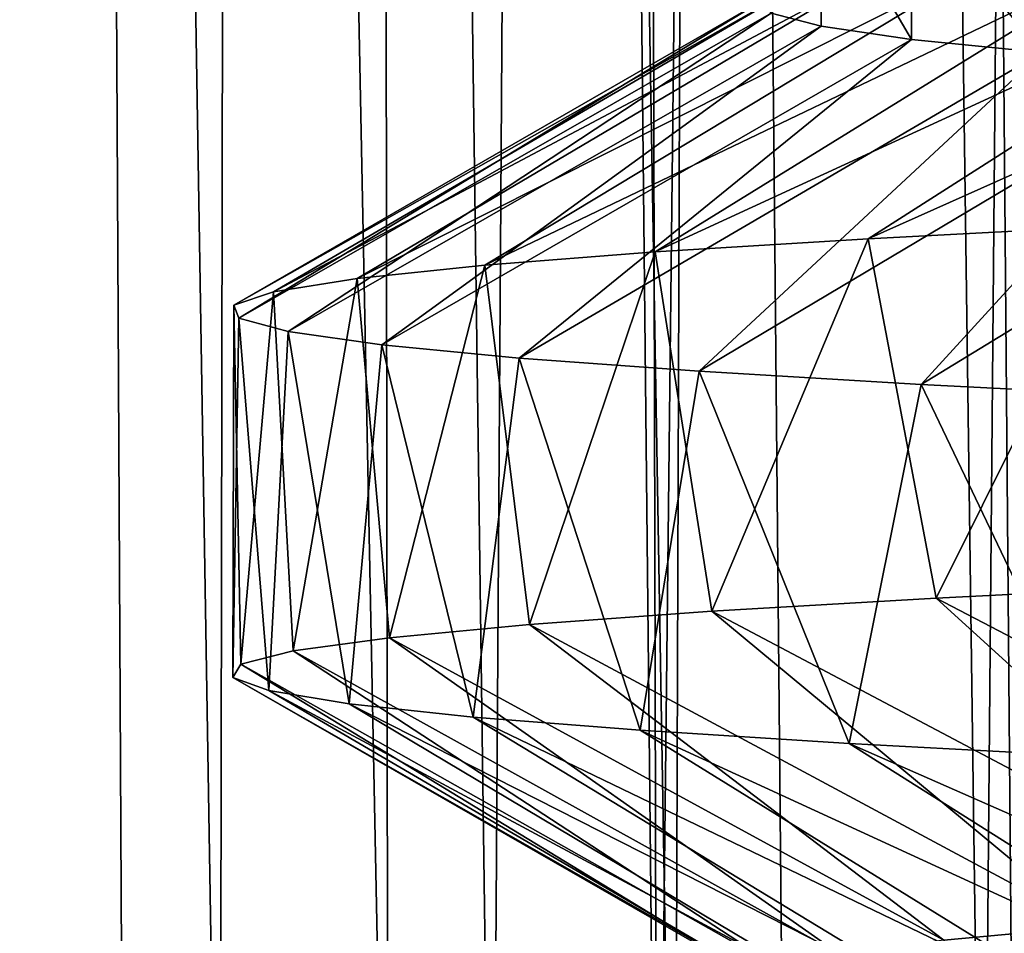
# Model space of a CAD drawing. Header units: millimetres. Extents: x -39.5 to 39.5, y -2 to 94.9.
# Tile 415 of 656: x -14.7 to -13, y 39.3 to 41. Entities that reach past the tile are written whole.
import ezdxf

# ---------------------------------------------------------------- set-up
doc = ezdxf.new("R2010")
doc.units = ezdxf.units.MM
doc.header["$LTSCALE"] = 65.185185
for name, color, linetype in [('12', 7, 'CONTINUOUS'), ('169', 7, 'CONTINUOUS'), ('17', 7, 'CONTINUOUS'), ('170', 7, 'CONTINUOUS'), ('171', 7, 'CONTINUOUS'), ('43', 7, 'CONTINUOUS'), ('56', 7, 'CONTINUOUS'), ('62', 7, 'CONTINUOUS')]:
    doc.layers.add(name, color=color, linetype=linetype)

msp = doc.modelspace()

# ---------------------------------------------------------------- linework, layer by layer
at = {"layer": '12', "color": 7, "linetype": 'Continuous'}
for points in [[(-14.8985, 71, -8.383), (-14.3151, 71, -9.3443), (-14.369, 38.2974, -8.7193), (-14.8985, 71, -8.383)], [(-14.8155, 38.2974, -7.9371), (-14.8985, 71, -8.383), (-14.369, 38.2974, -8.7193), (-14.8155, 38.2974, -7.9371)], [(-14.715, 71, 8.701), (-14.5398, 38.2987, 8.4314), (-14.0675, 38.2974, 9.1979), (-14.715, 71, 8.701)], [(-14.1112, 71, 9.6496), (-14.715, 71, 8.701), (-14.0675, 38.2974, 9.1979), (-14.1112, 71, 9.6496)], [(-14.369, 38.2974, -8.7193), (-14.3151, 71, -9.3443), (-13.8813, 38.2974, -9.4765), (-14.369, 38.2974, -8.7193)], [(-14.3151, 71, -9.3443), (-13.6698, 71, -10.2652), (-13.8813, 38.2974, -9.4765), (-14.3151, 71, -9.3443)], [(-13.4463, 71, 10.5564), (-14.1112, 71, 9.6496), (-13.5547, 38.2974, 9.9382), (-13.4463, 71, 10.5564)], [(-13.5547, 38.2974, 9.9382), (-14.1112, 71, 9.6496), (-14.0675, 38.2974, 9.1979), (-13.5547, 38.2974, 9.9382)], [(-13.6698, 71, -10.2652), (-13.3538, 38.2987, -10.2065), (-13.8813, 38.2974, -9.4765), (-13.6698, 71, -10.2652)], [(-13.0028, 38.2974, 10.65), (-13.4463, 71, 10.5564), (-13.5547, 38.2974, 9.9382), (-13.0028, 38.2974, 10.65)], [(-12.7232, 71, 11.4175), (-13.4463, 71, 10.5564), (-13.0028, 38.2974, 10.65), (-12.7232, 71, 11.4175)], [(-12.4134, 38.2987, 11.3315), (-12.7232, 71, 11.4175), (-13.0028, 38.2974, 10.65), (-12.4134, 38.2987, 11.3315)]]:
    msp.add_3dface(points, dxfattribs=at)
at = {"layer": '169', "color": 7, "linetype": 'Continuous'}
for points in [[(-12.3519, 41.1113, 5.1953), (-11.9311, 41.135, 6.0999), (-13.2084, 40.5639, 5.609), (-12.3519, 41.1113, 5.1953)], [(-13.2084, 40.5639, 5.609), (-11.9311, 41.135, 6.0999), (-12.7541, 40.5877, 6.5769), (-13.2084, 40.5639, 5.609)], [(-12.704, 41.0876, 4.2624), (-12.3519, 41.1113, 5.1953), (-13.5894, 40.5402, 4.6099), (-12.704, 41.0876, 4.2624)], [(-13.5894, 40.5402, 4.6099), (-12.3519, 41.1113, 5.1953), (-13.2084, 40.5639, 5.609), (-13.5894, 40.5402, 4.6099)], [(-12.9878, 41.0638, 3.2981), (-12.704, 41.0876, 4.2624), (-13.8949, 40.5165, 3.5852), (-12.9878, 41.0638, 3.2981)], [(-13.8949, 40.5165, 3.5852), (-12.704, 41.0876, 4.2624), (-13.5894, 40.5402, 4.6099), (-13.8949, 40.5165, 3.5852)], [(-13.1995, 41.0397, 2.3094), (-12.9878, 41.0638, 3.2981), (-14.1233, 40.4928, 2.5407), (-13.1995, 41.0397, 2.3094)], [(-14.1233, 40.4928, 2.5407), (-12.9878, 41.0638, 3.2981), (-13.8949, 40.5165, 3.5852), (-14.1233, 40.4928, 2.5407)], [(-13.3359, 41.0157, 1.3093), (-13.1995, 41.0397, 2.3094), (-14.2733, 40.469, 1.482), (-13.3359, 41.0157, 1.3093)], [(-14.2733, 40.469, 1.482), (-13.1995, 41.0397, 2.3094), (-14.1233, 40.4928, 2.5407), (-14.2733, 40.469, 1.482)], [(-13.3965, 40.9918, 0.3042), (-13.3359, 41.0157, 1.3093), (-14.344, 40.4453, 0.4151), (-13.3965, 40.9918, 0.3042)], [(-14.344, 40.4453, 0.4151), (-13.3359, 41.0157, 1.3093), (-14.2733, 40.469, 1.482), (-14.344, 40.4453, 0.4151)], [(-14.3351, 40.4216, -0.6541), (-13.3965, 40.9918, 0.3042), (-14.344, 40.4453, 0.4151), (-14.3351, 40.4216, -0.6541)], [(-13.3817, 40.968, -0.6996), (-13.3965, 40.9918, 0.3042), (-14.3351, 40.4216, -0.6541), (-13.3817, 40.968, -0.6996)], [(-14.2466, 40.3979, -1.7197), (-13.3817, 40.968, -0.6996), (-14.3351, 40.4216, -0.6541), (-14.2466, 40.3979, -1.7197)], [(-13.2926, 40.9443, -1.6933), (-13.3817, 40.968, -0.6996), (-14.2466, 40.3979, -1.7197), (-13.2926, 40.9443, -1.6933)], [(-14.079, 40.3741, -2.7757), (-13.2926, 40.9443, -1.6933), (-14.2466, 40.3979, -1.7197), (-14.079, 40.3741, -2.7757)], [(-13.1308, 40.9207, -2.6726), (-13.2926, 40.9443, -1.6933), (-14.079, 40.3741, -2.7757), (-13.1308, 40.9207, -2.6726)], [(-13.8332, 40.3504, -3.8164), (-13.1308, 40.9207, -2.6726), (-14.079, 40.3741, -2.7757), (-13.8332, 40.3504, -3.8164)], [(-12.8968, 40.8971, -3.6376), (-13.1308, 40.9207, -2.6726), (-13.8332, 40.3504, -3.8164), (-12.8968, 40.8971, -3.6376)], [(-13.5106, 40.3267, -4.8358), (-12.8968, 40.8971, -3.6376), (-13.8332, 40.3504, -3.8164), (-13.5106, 40.3267, -4.8358)], [(-12.5919, 40.8735, -4.5829), (-12.8968, 40.8971, -3.6376), (-13.5106, 40.3267, -4.8358), (-12.5919, 40.8735, -4.5829)], [(-13.1131, 40.303, -5.8284), (-12.5919, 40.8735, -4.5829), (-13.5106, 40.3267, -4.8358), (-13.1131, 40.303, -5.8284)], [(-12.2173, 40.8499, -5.5042), (-12.5919, 40.8735, -4.5829), (-13.1131, 40.303, -5.8284), (-12.2173, 40.8499, -5.5042)], [(-12.6427, 40.2793, -6.7886), (-12.2173, 40.8499, -5.5042), (-13.1131, 40.303, -5.8284), (-12.6427, 40.2793, -6.7886)]]:
    msp.add_3dface(points, dxfattribs=at)
at = {"layer": '17', "color": 7, "linetype": 'Continuous'}
for points in [[(-13.2926, 40.9443, -1.6933), (-13.2931, 41.1974, -1.6894), (-13.3817, 40.968, -0.6996), (-13.2926, 40.9443, -1.6933)], [(-13.1299, 41.1736, -2.6766), (-13.2931, 41.1974, -1.6894), (-13.1308, 40.9207, -2.6726), (-13.1299, 41.1736, -2.6766)], [(-13.1308, 40.9207, -2.6726), (-13.2931, 41.1974, -1.6894), (-13.2926, 40.9443, -1.6933), (-13.1308, 40.9207, -2.6726)], [(-12.8968, 40.8971, -3.6376), (-13.1299, 41.1736, -2.6766), (-13.1308, 40.9207, -2.6726), (-12.8968, 40.8971, -3.6376)], [(-12.8943, 41.1499, -3.6464), (-13.1299, 41.1736, -2.6766), (-12.8968, 40.8971, -3.6376), (-12.8943, 41.1499, -3.6464)], [(-13.0726, 39.3081, 2.9438), (-12.8077, 39.3326, 3.9399), (-12.9449, 39.0678, 3.4628), (-13.0726, 39.3081, 2.9438)]]:
    msp.add_3dface(points, dxfattribs=at)
at = {"layer": '170', "color": 7, "linetype": 'Continuous'}
for points in [[(-13.2084, 40.5639, 5.609), (-12.7541, 40.5877, 6.5769), (-13.0867, 39.9207, 5.8872), (-13.2084, 40.5639, 5.609)], [(-13.0867, 39.9207, 5.8872), (-12.7541, 40.5877, 6.5769), (-12.613, 39.9444, 6.8435), (-13.0867, 39.9207, 5.8872)], [(-13.5894, 40.5402, 4.6099), (-13.2084, 40.5639, 5.609), (-13.4881, 39.897, 4.8984), (-13.5894, 40.5402, 4.6099)], [(-13.4881, 39.897, 4.8984), (-13.2084, 40.5639, 5.609), (-13.0867, 39.9207, 5.8872), (-13.4881, 39.897, 4.8984)], [(-13.8949, 40.5165, 3.5852), (-13.5894, 40.5402, 4.6099), (-13.8148, 39.8733, 3.8824), (-13.8949, 40.5165, 3.5852)], [(-13.8148, 39.8733, 3.8824), (-13.5894, 40.5402, 4.6099), (-13.4881, 39.897, 4.8984), (-13.8148, 39.8733, 3.8824)], [(-14.1233, 40.4928, 2.5407), (-13.8949, 40.5165, 3.5852), (-14.0651, 39.8496, 2.845), (-14.1233, 40.4928, 2.5407)], [(-14.0651, 39.8496, 2.845), (-13.8949, 40.5165, 3.5852), (-13.8148, 39.8733, 3.8824), (-14.0651, 39.8496, 2.845)], [(-14.2733, 40.469, 1.482), (-14.1233, 40.4928, 2.5407), (-14.2377, 39.826, 1.7919), (-14.2733, 40.469, 1.482)], [(-14.2377, 39.826, 1.7919), (-14.1233, 40.4928, 2.5407), (-14.0651, 39.8496, 2.845), (-14.2377, 39.826, 1.7919)], [(-14.344, 40.4453, 0.4151), (-14.2733, 40.469, 1.482), (-14.3315, 39.8023, 0.7288), (-14.344, 40.4453, 0.4151)], [(-14.3315, 39.8023, 0.7288), (-14.2733, 40.469, 1.482), (-14.2377, 39.826, 1.7919), (-14.3315, 39.8023, 0.7288)], [(-14.3351, 40.4216, -0.6541), (-14.344, 40.4453, 0.4151), (-14.346, 39.7786, -0.3383), (-14.3351, 40.4216, -0.6541)], [(-14.346, 39.7786, -0.3383), (-14.344, 40.4453, 0.4151), (-14.3315, 39.8023, 0.7288), (-14.346, 39.7786, -0.3383)], [(-14.2812, 39.7549, -1.4035), (-14.3351, 40.4216, -0.6541), (-14.346, 39.7786, -0.3383), (-14.2812, 39.7549, -1.4035)], [(-14.2466, 40.3979, -1.7197), (-14.3351, 40.4216, -0.6541), (-14.2812, 39.7549, -1.4035), (-14.2466, 40.3979, -1.7197)], [(-14.1374, 39.7313, -2.461), (-14.2466, 40.3979, -1.7197), (-14.2812, 39.7549, -1.4035), (-14.1374, 39.7313, -2.461)], [(-14.079, 40.3741, -2.7757), (-14.2466, 40.3979, -1.7197), (-14.1374, 39.7313, -2.461), (-14.079, 40.3741, -2.7757)], [(-13.9154, 39.7076, -3.5049), (-14.079, 40.3741, -2.7757), (-14.1374, 39.7313, -2.461), (-13.9154, 39.7076, -3.5049)], [(-13.8332, 40.3504, -3.8164), (-14.079, 40.3741, -2.7757), (-13.9154, 39.7076, -3.5049), (-13.8332, 40.3504, -3.8164)], [(-13.6165, 39.6839, -4.5293), (-13.8332, 40.3504, -3.8164), (-13.9154, 39.7076, -3.5049), (-13.6165, 39.6839, -4.5293)], [(-13.5106, 40.3267, -4.8358), (-13.8332, 40.3504, -3.8164), (-13.6165, 39.6839, -4.5293), (-13.5106, 40.3267, -4.8358)], [(-13.2422, 39.6602, -5.5287), (-13.5106, 40.3267, -4.8358), (-13.6165, 39.6839, -4.5293), (-13.2422, 39.6602, -5.5287)], [(-13.1131, 40.303, -5.8284), (-13.5106, 40.3267, -4.8358), (-13.2422, 39.6602, -5.5287), (-13.1131, 40.303, -5.8284)], [(-12.7947, 39.6365, -6.4976), (-13.1131, 40.303, -5.8284), (-13.2422, 39.6602, -5.5287), (-12.7947, 39.6365, -6.4976)], [(-12.6427, 40.2793, -6.7886), (-13.1131, 40.303, -5.8284), (-12.7947, 39.6365, -6.4976), (-12.6427, 40.2793, -6.7886)]]:
    msp.add_3dface(points, dxfattribs=at)
at = {"layer": '171', "color": 7, "linetype": 'Continuous'}
for points in [[(-12.0525, 39.3816, 5.8564), (-13.0867, 39.9207, 5.8872), (-12.613, 39.9444, 6.8435), (-12.0525, 39.3816, 5.8564)], [(-12.467, 39.3571, 4.9127), (-13.4881, 39.897, 4.8984), (-13.0867, 39.9207, 5.8872), (-12.467, 39.3571, 4.9127)], [(-12.0525, 39.3816, 5.8564), (-12.467, 39.3571, 4.9127), (-13.0867, 39.9207, 5.8872), (-12.0525, 39.3816, 5.8564)], [(-12.8077, 39.3326, 3.9399), (-13.8148, 39.8733, 3.8824), (-13.4881, 39.897, 4.8984), (-12.8077, 39.3326, 3.9399)], [(-12.467, 39.3571, 4.9127), (-12.8077, 39.3326, 3.9399), (-13.4881, 39.897, 4.8984), (-12.467, 39.3571, 4.9127)], [(-13.0726, 39.3081, 2.9438), (-14.0651, 39.8496, 2.845), (-13.8148, 39.8733, 3.8824), (-13.0726, 39.3081, 2.9438)], [(-12.8077, 39.3326, 3.9399), (-13.0726, 39.3081, 2.9438), (-13.8148, 39.8733, 3.8824), (-12.8077, 39.3326, 3.9399)], [(-13.2603, 39.2836, 1.9302), (-14.2377, 39.826, 1.7919), (-14.0651, 39.8496, 2.845), (-13.2603, 39.2836, 1.9302)], [(-13.0726, 39.3081, 2.9438), (-13.2603, 39.2836, 1.9302), (-14.0651, 39.8496, 2.845), (-13.0726, 39.3081, 2.9438)], [(-13.3694, 39.2591, 0.9052), (-14.3315, 39.8023, 0.7288), (-14.2377, 39.826, 1.7919), (-13.3694, 39.2591, 0.9052)], [(-13.2603, 39.2836, 1.9302), (-13.3694, 39.2591, 0.9052), (-14.2377, 39.826, 1.7919), (-13.2603, 39.2836, 1.9302)], [(-13.3994, 39.2347, -0.1251), (-14.346, 39.7786, -0.3383), (-14.3315, 39.8023, 0.7288), (-13.3994, 39.2347, -0.1251)], [(-13.3694, 39.2591, 0.9052), (-13.3994, 39.2347, -0.1251), (-14.3315, 39.8023, 0.7288), (-13.3694, 39.2591, 0.9052)], [(-13.3994, 39.2347, -0.1251), (-13.3502, 39.2102, -1.1547), (-14.346, 39.7786, -0.3383), (-13.3994, 39.2347, -0.1251)], [(-13.3502, 39.2102, -1.1547), (-14.2812, 39.7549, -1.4035), (-14.346, 39.7786, -0.3383), (-13.3502, 39.2102, -1.1547)], [(-13.3502, 39.2102, -1.1547), (-13.2219, 39.1857, -2.1774), (-14.2812, 39.7549, -1.4035), (-13.3502, 39.2102, -1.1547)], [(-13.2219, 39.1857, -2.1774), (-14.1374, 39.7313, -2.461), (-14.2812, 39.7549, -1.4035), (-13.2219, 39.1857, -2.1774)], [(-13.2219, 39.1857, -2.1774), (-13.0154, 39.1612, -3.1873), (-14.1374, 39.7313, -2.461), (-13.2219, 39.1857, -2.1774)], [(-13.0154, 39.1612, -3.1873), (-13.9154, 39.7076, -3.5049), (-14.1374, 39.7313, -2.461), (-13.0154, 39.1612, -3.1873)], [(-13.0154, 39.1612, -3.1873), (-12.7319, 39.1367, -4.1782), (-13.9154, 39.7076, -3.5049), (-13.0154, 39.1612, -3.1873)], [(-12.7319, 39.1367, -4.1782), (-13.6165, 39.6839, -4.5293), (-13.9154, 39.7076, -3.5049), (-12.7319, 39.1367, -4.1782)], [(-12.7319, 39.1367, -4.1782), (-12.3731, 39.1122, -5.1445), (-13.6165, 39.6839, -4.5293), (-12.7319, 39.1367, -4.1782)], [(-12.3731, 39.1122, -5.1445), (-13.2422, 39.6602, -5.5287), (-13.6165, 39.6839, -4.5293), (-12.3731, 39.1122, -5.1445)], [(-12.3731, 39.1122, -5.1445), (-11.9411, 39.0877, -6.0803), (-13.2422, 39.6602, -5.5287), (-12.3731, 39.1122, -5.1445)], [(-11.9411, 39.0877, -6.0803), (-12.7947, 39.6365, -6.4976), (-13.2422, 39.6602, -5.5287), (-11.9411, 39.0877, -6.0803)]]:
    msp.add_3dface(points, dxfattribs=at)
at = {"layer": '43', "color": 7, "linetype": 'Continuous'}
for points in [[(-13.9278, 71, -10.4587), (-13.2178, 71, -11.3428), (-13.586, 38.2987, -10.3807), (-13.9278, 71, -10.4587)], [(-13.586, 38.2987, -10.3807), (-13.2178, 71, -11.3428), (-12.9442, 38.2971, -11.1708), (-13.586, 38.2987, -10.3807)], [(-13.2178, 71, -11.3428), (-12.4517, 71, -12.1789), (-12.9442, 38.2971, -11.1708), (-13.2178, 71, -11.3428)]]:
    msp.add_3dface(points, dxfattribs=at)
at = {"layer": '56', "color": 7, "linetype": 'Continuous'}
for points in [[(-14.715, 71, 8.701), (-14.9925, 71, 8.8653), (-14.7897, 38.2987, 8.5793), (-14.715, 71, 8.701)], [(-14.5398, 38.2987, 8.4314), (-14.715, 71, 8.701), (-14.7897, 38.2987, 8.5793), (-14.5398, 38.2987, 8.4314)]]:
    msp.add_3dface(points, dxfattribs=at)
at = {"layer": '62', "color": 7, "linetype": 'Continuous'}
for points in [[(-13.6698, 71, -10.2652), (-13.9278, 71, -10.4587), (-13.586, 38.2987, -10.3807), (-13.6698, 71, -10.2652)], [(-13.3538, 38.2987, -10.2065), (-13.6698, 71, -10.2652), (-13.586, 38.2987, -10.3807), (-13.3538, 38.2987, -10.2065)]]:
    msp.add_3dface(points, dxfattribs=at)

doc.saveas('drawing.dxf')
